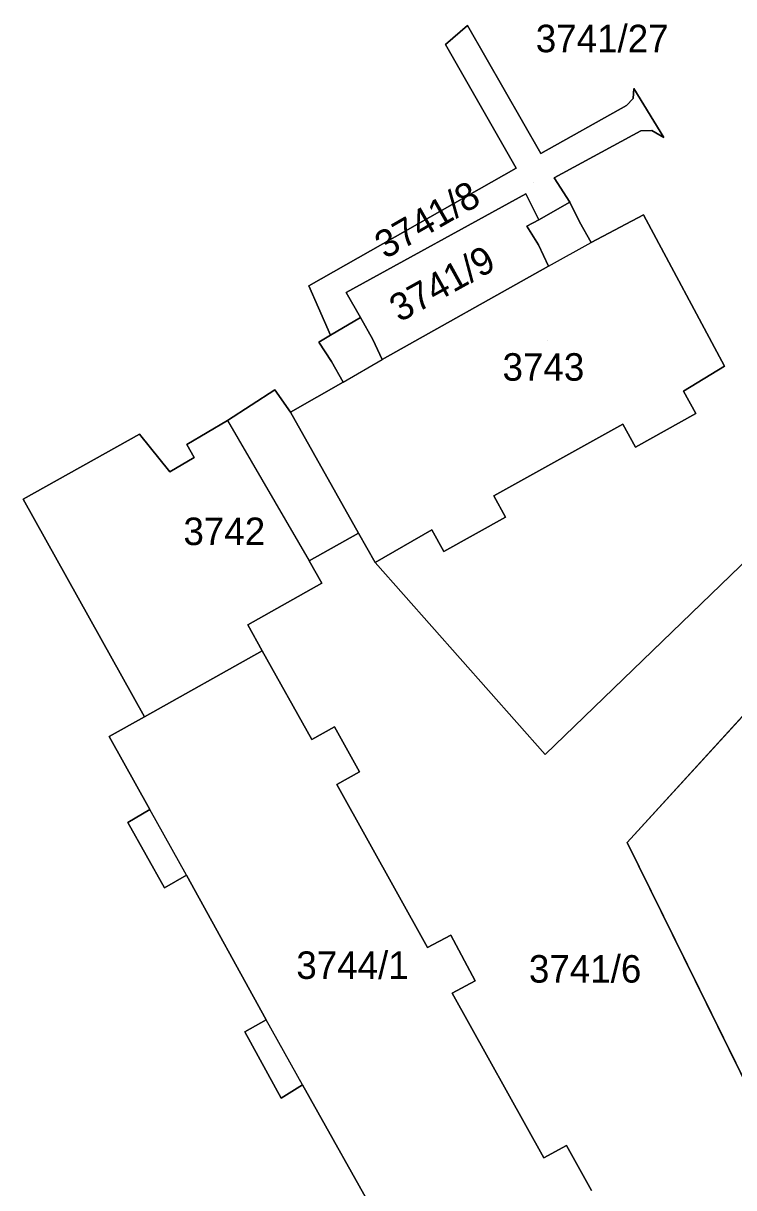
# Model space of a CAD drawing. Extents: x -262715 to -259381, y -1237238 to -1231182.
# Drawn here: x -261761.8 to -261710.1, y -1235149.3 to -1235064.6 of the extents above; entities that cross this region are included whole.
import ezdxf

# ---------------------------------------------------------------- set-up
doc = ezdxf.new("R2010")
doc.units = 0
for name, color, linetype in [('body_kn', 7, 'Continuous'), ('kladpar_druhypozemkov', 7, 'Continuous'), ('kladpar_hranice', 7, 'Continuous'), ('kladpar_parcelnecisla', 7, 'Continuous'), ('kladpar_plochy', 7, 'Continuous'), ('zappar_hrandruhpozemk', 7, 'Continuous')]:
    doc.layers.add(name, color=color, linetype=linetype)

msp = doc.modelspace()

# ---------------------------------------------------------------- linework, layer by layer
at = {"layer": 'body_kn'}
for p, q in [((-261729.49, -1235064.75), (-261729.49, -1235064.75)), ((-261731.09, -1235066.12), (-261731.09, -1235066.12)), ((-261717.39, -1235069.33), (-261717.39, -1235069.33)), ((-261717.44, -1235070.06), (-261717.44, -1235070.06)), ((-261717.93, -1235070.56), (-261717.93, -1235070.56)), ((-261716.89, -1235072.42), (-261716.89, -1235072.42)), ((-261716.08, -1235072.38), (-261716.08, -1235072.38)), ((-261715.21, -1235072.89), (-261715.21, -1235072.89)), ((-261724.15, -1235074.07), (-261724.15, -1235074.07)), ((-261725.96, -1235075.13), (-261725.96, -1235075.13)), ((-261723.18, -1235075.82), (-261723.18, -1235075.82)), ((-261725.24, -1235077), (-261725.24, -1235077)), ((-261722.05, -1235077.6), (-261722.05, -1235077.6)), ((-261724.3, -1235078.88), (-261724.3, -1235078.88)), ((-261716.68, -1235078.53), (-261716.68, -1235078.53)), ((-261716.68, -1235078.53), (-261716.68, -1235078.53)), ((-261725.18, -1235079.35), (-261725.18, -1235079.35)), ((-261721.34, -1235079.02), (-261721.34, -1235079.02)), ((-261720.49, -1235080.53), (-261720.49, -1235080.53)), ((-261724.34, -1235080.7), (-261724.34, -1235080.7)), ((-261723.59, -1235082.25), (-261723.59, -1235082.25)), ((-261723.59, -1235082.25), (-261723.59, -1235082.25)), ((-261741.04, -1235083.69), (-261741.04, -1235083.69)), ((-261738.33, -1235084.18), (-261738.33, -1235084.18)), ((-261740.35, -1235085.29), (-261740.35, -1235085.29)), ((-261737.29, -1235086), (-261737.29, -1235086)), ((-261737.29, -1235086), (-261737.29, -1235086)), ((-261739.48, -1235087.28), (-261739.48, -1235087.28)), ((-261740.33, -1235087.78), (-261740.33, -1235087.78)), ((-261736.39, -1235087.59), (-261736.39, -1235087.59)), ((-261735.72, -1235089.04), (-261735.72, -1235089.04)), ((-261735.72, -1235089.04), (-261735.72, -1235089.04)), ((-261739.4, -1235089.19), (-261739.4, -1235089.19)), ((-261710.78, -1235089.53), (-261710.78, -1235089.53)), ((-261738.55, -1235090.7), (-261738.55, -1235090.7)), ((-261738.55, -1235090.7), (-261738.55, -1235090.7)), ((-261743.51, -1235091.26), (-261743.51, -1235091.26)), ((-261743.51, -1235091.26), (-261743.51, -1235091.26)), ((-261713.77, -1235091.36), (-261713.77, -1235091.36)), ((-261742.39, -1235092.87), (-261742.39, -1235092.87)), ((-261712.88, -1235092.98), (-261712.88, -1235092.98)), ((-261746.96, -1235093.48), (-261746.96, -1235093.48)), ((-261746.96, -1235093.48), (-261746.96, -1235093.48)), ((-261718.2, -1235093.76), (-261718.2, -1235093.76)), ((-261753.36, -1235094.49), (-261753.36, -1235094.49)), ((-261749.92, -1235095.23), (-261749.92, -1235095.23)), ((-261717.28, -1235095.42), (-261717.28, -1235095.42)), ((-261749.38, -1235096.19), (-261749.38, -1235096.19)), ((-261751.17, -1235097.23), (-261751.17, -1235097.23)), ((-261761.83, -1235099.21), (-261761.83, -1235099.21)), ((-261727.59, -1235098.96), (-261727.59, -1235098.96)), ((-261726.72, -1235100.53), (-261726.72, -1235100.53)), ((-261737.43, -1235101.69), (-261737.43, -1235101.69)), ((-261732.09, -1235101.45), (-261732.09, -1235101.45)), ((-261731.21, -1235103.02), (-261731.21, -1235103.02)), ((-261741.02, -1235103.71), (-261741.02, -1235103.71)), ((-261736.22, -1235103.83), (-261736.22, -1235103.83)), ((-261740.11, -1235105.33), (-261740.11, -1235105.33)), ((-261745.49, -1235108.35), (-261745.49, -1235108.35)), ((-261744.44, -1235110.24), (-261744.44, -1235110.24)), ((-261744.44, -1235110.24), (-261744.44, -1235110.24)), ((-261753, -1235115.04), (-261753, -1235115.04)), ((-261739.18, -1235115.78), (-261739.18, -1235115.78)), ((-261755.57, -1235116.48), (-261755.57, -1235116.48)), ((-261740.83, -1235116.7), (-261740.83, -1235116.7)), ((-261723.84, -1235117.8), (-261723.84, -1235117.8)), ((-261737.37, -1235119.06), (-261737.37, -1235119.06)), ((-261739.01, -1235119.98), (-261739.01, -1235119.98)), ((-261752.62, -1235121.8), (-261752.62, -1235121.8)), ((-261754.21, -1235122.73), (-261754.21, -1235122.73)), ((-261717.88, -1235124.2), (-261717.88, -1235124.2)), ((-261749.94, -1235126.58), (-261749.94, -1235126.58)), ((-261749.94, -1235126.58), (-261749.94, -1235126.58)), ((-261751.55, -1235127.5), (-261751.55, -1235127.5)), ((-261730.71, -1235130.93), (-261730.71, -1235130.93)), ((-261732.4, -1235131.83), (-261732.4, -1235131.83)), ((-261728.93, -1235134.27), (-261728.93, -1235134.27)), ((-261730.62, -1235135.16), (-261730.62, -1235135.16)), ((-261744.16, -1235137.11), (-261744.16, -1235137.11)), ((-261745.71, -1235137.96), (-261745.71, -1235137.96)), ((-261741.51, -1235141.83), (-261741.51, -1235141.83)), ((-261741.51, -1235141.83), (-261741.51, -1235141.83)), ((-261743.05, -1235142.79), (-261743.05, -1235142.79)), ((-261722.3, -1235146.24), (-261722.3, -1235146.24)), ((-261723.95, -1235147.15), (-261723.95, -1235147.15))]:
    msp.add_line(p, q, dxfattribs=at)
at = {"layer": 'kladpar_druhypozemkov'}
for p, q in [((-261724.68, -1235076.14), (-261724.68, -1235076.14)), ((-261730.77, -1235082.57), (-261730.77, -1235082.57)), ((-261723.7, -1235087.68), (-261723.7, -1235087.68)), ((-261747.62, -1235100.45), (-261747.62, -1235100.45)), ((-261738.16, -1235132.32), (-261738.16, -1235132.32)), ((-261720.94, -1235132.46), (-261720.94, -1235132.46))]:
    msp.add_line(p, q, dxfattribs=at)
at = {"layer": 'kladpar_hranice'}
for points in [[(-261706.82, -1235101.35), (-261723.84, -1235117.8), (-261736.22, -1235103.83), (-261732.09, -1235101.45), (-261731.21, -1235103.02), (-261726.72, -1235100.53), (-261727.59, -1235098.96), (-261718.2, -1235093.76), (-261717.28, -1235095.42), (-261712.88, -1235092.98), (-261713.77, -1235091.36), (-261710.78, -1235089.53), (-261716.68, -1235078.53), (-261720.49, -1235080.53), (-261721.34, -1235079.02), (-261722.05, -1235077.6), (-261723.18, -1235075.82), (-261716.89, -1235072.42), (-261716.08, -1235072.38), (-261715.21, -1235072.89), (-261717.39, -1235069.33), (-261717.44, -1235070.06), (-261717.93, -1235070.56), (-261724.15, -1235074.07), (-261729.49, -1235064.75), (-261731.09, -1235066.12), (-261725.96, -1235075.13), (-261741.04, -1235083.69), (-261740.35, -1235085.29), (-261739.48, -1235087.28), (-261740.33, -1235087.78), (-261739.4, -1235089.19), (-261738.55, -1235090.7), (-261742.39, -1235092.87), (-261743.51, -1235091.26), (-261746.96, -1235093.48), (-261749.92, -1235095.23), (-261749.38, -1235096.19), (-261751.17, -1235097.23), (-261753.36, -1235094.49), (-261761.83, -1235099.21), (-261753, -1235115.04), (-261755.57, -1235116.48), (-261752.62, -1235121.8), (-261754.21, -1235122.73), (-261751.55, -1235127.5), (-261749.94, -1235126.58), (-261744.16, -1235137.11), (-261745.71, -1235137.96), (-261743.05, -1235142.79), (-261741.51, -1235141.83), (-261735.7, -1235152.16)], [(-261737.29, -1235086), (-261739.48, -1235087.28), (-261740.35, -1235085.29), (-261741.04, -1235083.69), (-261725.96, -1235075.13), (-261731.09, -1235066.12), (-261729.49, -1235064.75), (-261724.15, -1235074.07), (-261717.93, -1235070.56), (-261717.44, -1235070.06), (-261717.39, -1235069.33), (-261715.21, -1235072.89), (-261716.08, -1235072.38), (-261716.89, -1235072.42), (-261723.18, -1235075.82), (-261722.05, -1235077.6), (-261724.3, -1235078.88), (-261725.24, -1235077), (-261738.33, -1235084.18), (-261737.29, -1235086)], [(-261735.72, -1235089.04), (-261736.39, -1235087.59), (-261737.29, -1235086), (-261738.33, -1235084.18), (-261725.24, -1235077), (-261724.3, -1235078.88), (-261725.18, -1235079.35), (-261724.34, -1235080.7), (-261723.59, -1235082.25), (-261735.72, -1235089.04)], [(-261716.68, -1235078.53), (-261710.78, -1235089.53), (-261713.77, -1235091.36), (-261712.88, -1235092.98), (-261717.28, -1235095.42), (-261718.2, -1235093.76), (-261727.59, -1235098.96), (-261726.72, -1235100.53), (-261731.21, -1235103.02), (-261732.09, -1235101.45), (-261736.22, -1235103.83), (-261737.43, -1235101.69), (-261742.39, -1235092.87), (-261738.55, -1235090.7), (-261739.4, -1235089.19), (-261740.33, -1235087.78), (-261739.48, -1235087.28), (-261737.29, -1235086), (-261736.39, -1235087.59), (-261735.72, -1235089.04), (-261723.59, -1235082.25), (-261724.34, -1235080.7), (-261725.18, -1235079.35), (-261724.3, -1235078.88), (-261722.05, -1235077.6), (-261721.34, -1235079.02), (-261720.49, -1235080.53), (-261716.68, -1235078.53)], [(-261743.51, -1235091.26), (-261742.39, -1235092.87), (-261737.43, -1235101.69), (-261741.02, -1235103.71), (-261740.11, -1235105.33), (-261745.49, -1235108.35), (-261744.44, -1235110.24), (-261753, -1235115.04), (-261761.83, -1235099.21), (-261753.36, -1235094.49), (-261751.17, -1235097.23), (-261749.38, -1235096.19), (-261749.92, -1235095.23), (-261746.96, -1235093.48), (-261743.51, -1235091.26)], [(-261720.48, -1235149.52), (-261722.3, -1235146.24), (-261723.95, -1235147.15), (-261730.62, -1235135.16), (-261728.93, -1235134.27), (-261730.71, -1235130.93), (-261732.4, -1235131.83), (-261739.01, -1235119.98), (-261737.37, -1235119.06), (-261739.18, -1235115.78), (-261740.83, -1235116.7), (-261744.44, -1235110.24), (-261745.49, -1235108.35), (-261740.11, -1235105.33), (-261741.02, -1235103.71), (-261737.43, -1235101.69), (-261736.22, -1235103.83), (-261723.84, -1235117.8), (-261706.82, -1235101.35)], [(-261652.73, -1235256.35), (-261653.37, -1235255.06), (-261657.73, -1235246.22), (-261717.88, -1235124.2), (-261699.78, -1235104.38), (-261697.08, -1235103.75), (-261692.89, -1235103.79), (-261689.26, -1235105.94), (-261685.9, -1235111.94), (-261680.36, -1235143.86), (-261671.58, -1235177.72), (-261652.95, -1235217.71), (-261636.93, -1235247.14), (-261642.44, -1235251.08), (-261646.89, -1235254.04), (-261652.73, -1235256.35)], [(-261685.9, -1235111.94), (-261689.26, -1235105.94), (-261692.89, -1235103.79), (-261697.08, -1235103.75), (-261699.78, -1235104.38), (-261717.88, -1235124.2), (-261657.73, -1235246.22)], [(-261735.7, -1235152.16), (-261741.51, -1235141.83), (-261743.05, -1235142.79), (-261745.71, -1235137.96), (-261744.16, -1235137.11), (-261749.94, -1235126.58), (-261751.55, -1235127.5), (-261754.21, -1235122.73), (-261752.62, -1235121.8), (-261755.57, -1235116.48), (-261753, -1235115.04), (-261744.44, -1235110.24)], [(-261744.44, -1235110.24), (-261740.83, -1235116.7), (-261739.18, -1235115.78), (-261737.37, -1235119.06), (-261739.01, -1235119.98), (-261732.4, -1235131.83), (-261730.71, -1235130.93), (-261728.93, -1235134.27), (-261730.62, -1235135.16), (-261723.95, -1235147.15), (-261722.3, -1235146.24), (-261720.48, -1235149.52)]]:
    msp.add_lwpolyline(points, dxfattribs=at)
at = {"layer": 'kladpar_plochy'}
for p, q in [((-261729.49, -1235064.75), (-261731.09, -1235066.12)), ((-261724.15, -1235074.07), (-261729.49, -1235064.75)), ((-261731.09, -1235066.12), (-261725.96, -1235075.13)), ((-261717.39, -1235069.33), (-261717.44, -1235070.06)), ((-261715.21, -1235072.89), (-261717.39, -1235069.33)), ((-261717.44, -1235070.06), (-261717.93, -1235070.56)), ((-261717.93, -1235070.56), (-261724.15, -1235074.07)), ((-261723.18, -1235075.82), (-261716.89, -1235072.42)), ((-261716.89, -1235072.42), (-261716.08, -1235072.38)), ((-261716.08, -1235072.38), (-261715.21, -1235072.89)), ((-261725.96, -1235075.13), (-261741.04, -1235083.69)), ((-261722.05, -1235077.6), (-261723.18, -1235075.82)), ((-261721.34, -1235079.02), (-261722.05, -1235077.6)), ((-261716.68, -1235078.53), (-261720.49, -1235080.53)), ((-261710.78, -1235089.53), (-261716.68, -1235078.53)), ((-261720.49, -1235080.53), (-261721.34, -1235079.02)), ((-261741.04, -1235083.69), (-261740.35, -1235085.29)), ((-261740.35, -1235085.29), (-261739.48, -1235087.28)), ((-261739.48, -1235087.28), (-261740.33, -1235087.78)), ((-261740.33, -1235087.78), (-261739.4, -1235089.19)), ((-261739.4, -1235089.19), (-261738.55, -1235090.7)), ((-261713.77, -1235091.36), (-261710.78, -1235089.53)), ((-261738.55, -1235090.7), (-261742.39, -1235092.87)), ((-261743.51, -1235091.26), (-261746.96, -1235093.48)), ((-261742.39, -1235092.87), (-261743.51, -1235091.26)), ((-261712.88, -1235092.98), (-261713.77, -1235091.36)), ((-261717.28, -1235095.42), (-261712.88, -1235092.98)), ((-261746.96, -1235093.48), (-261749.92, -1235095.23)), ((-261727.59, -1235098.96), (-261718.2, -1235093.76)), ((-261718.2, -1235093.76), (-261717.28, -1235095.42)), ((-261753.36, -1235094.49), (-261761.83, -1235099.21)), ((-261751.17, -1235097.23), (-261753.36, -1235094.49)), ((-261749.92, -1235095.23), (-261749.38, -1235096.19)), ((-261749.38, -1235096.19), (-261751.17, -1235097.23)), ((-261761.83, -1235099.21), (-261753, -1235115.04)), ((-261726.72, -1235100.53), (-261727.59, -1235098.96)), ((-261731.21, -1235103.02), (-261726.72, -1235100.53)), ((-261741.02, -1235103.71), (-261737.43, -1235101.69)), ((-261737.43, -1235101.69), (-261736.22, -1235103.83)), ((-261736.22, -1235103.83), (-261732.09, -1235101.45)), ((-261732.09, -1235101.45), (-261731.21, -1235103.02)), ((-261706.82, -1235101.35), (-261723.84, -1235117.8)), ((-261723.84, -1235117.8), (-261706.82, -1235101.35)), ((-261740.11, -1235105.33), (-261741.02, -1235103.71)), ((-261723.84, -1235117.8), (-261736.22, -1235103.83)), ((-261736.22, -1235103.83), (-261723.84, -1235117.8)), ((-261717.88, -1235124.2), (-261699.78, -1235104.38)), ((-261699.78, -1235104.38), (-261717.88, -1235124.2)), ((-261745.49, -1235108.35), (-261740.11, -1235105.33)), ((-261744.44, -1235110.24), (-261745.49, -1235108.35)), ((-261740.83, -1235116.7), (-261744.44, -1235110.24)), ((-261753, -1235115.04), (-261755.57, -1235116.48)), ((-261739.18, -1235115.78), (-261740.83, -1235116.7)), ((-261737.37, -1235119.06), (-261739.18, -1235115.78)), ((-261755.57, -1235116.48), (-261752.62, -1235121.8)), ((-261739.01, -1235119.98), (-261737.37, -1235119.06)), ((-261732.4, -1235131.83), (-261739.01, -1235119.98)), ((-261752.62, -1235121.8), (-261754.21, -1235122.73)), ((-261754.21, -1235122.73), (-261751.55, -1235127.5)), ((-261657.73, -1235246.22), (-261717.88, -1235124.2)), ((-261717.88, -1235124.2), (-261657.73, -1235246.22)), ((-261751.55, -1235127.5), (-261749.94, -1235126.58)), ((-261749.94, -1235126.58), (-261744.16, -1235137.11)), ((-261730.71, -1235130.93), (-261732.4, -1235131.83)), ((-261728.93, -1235134.27), (-261730.71, -1235130.93)), ((-261730.62, -1235135.16), (-261728.93, -1235134.27)), ((-261723.95, -1235147.15), (-261730.62, -1235135.16)), ((-261744.16, -1235137.11), (-261745.71, -1235137.96)), ((-261745.71, -1235137.96), (-261743.05, -1235142.79)), ((-261743.05, -1235142.79), (-261741.51, -1235141.83)), ((-261741.51, -1235141.83), (-261735.7, -1235152.16)), ((-261722.3, -1235146.24), (-261723.95, -1235147.15)), ((-261720.48, -1235149.52), (-261722.3, -1235146.24))]:
    msp.add_line(p, q, dxfattribs=at)
for points in [[(-261737.29, -1235086), (-261739.48, -1235087.28), (-261740.35, -1235085.29), (-261741.04, -1235083.69), (-261725.96, -1235075.13), (-261731.09, -1235066.12), (-261729.49, -1235064.75), (-261724.15, -1235074.07), (-261717.93, -1235070.56), (-261717.44, -1235070.06), (-261717.39, -1235069.33), (-261715.21, -1235072.89), (-261716.08, -1235072.38), (-261716.89, -1235072.42), (-261723.18, -1235075.82), (-261722.05, -1235077.6), (-261724.3, -1235078.88), (-261725.24, -1235077), (-261738.33, -1235084.18)], [(-261735.72, -1235089.04), (-261736.39, -1235087.59), (-261737.29, -1235086), (-261738.33, -1235084.18), (-261725.24, -1235077), (-261724.3, -1235078.88), (-261725.18, -1235079.35), (-261724.34, -1235080.7), (-261723.59, -1235082.25)], [(-261716.68, -1235078.53), (-261710.78, -1235089.53), (-261713.77, -1235091.36), (-261712.88, -1235092.98), (-261717.28, -1235095.42), (-261718.2, -1235093.76), (-261727.59, -1235098.96), (-261726.72, -1235100.53), (-261731.21, -1235103.02), (-261732.09, -1235101.45), (-261736.22, -1235103.83), (-261737.43, -1235101.69), (-261742.39, -1235092.87), (-261738.55, -1235090.7), (-261739.4, -1235089.19), (-261740.33, -1235087.78), (-261739.48, -1235087.28), (-261737.29, -1235086), (-261736.39, -1235087.59), (-261735.72, -1235089.04), (-261723.59, -1235082.25), (-261724.34, -1235080.7), (-261725.18, -1235079.35), (-261724.3, -1235078.88), (-261722.05, -1235077.6), (-261721.34, -1235079.02), (-261720.49, -1235080.53)], [(-261743.51, -1235091.26), (-261742.39, -1235092.87), (-261737.43, -1235101.69), (-261741.02, -1235103.71), (-261740.11, -1235105.33), (-261745.49, -1235108.35), (-261744.44, -1235110.24), (-261753, -1235115.04), (-261761.83, -1235099.21), (-261753.36, -1235094.49), (-261751.17, -1235097.23), (-261749.38, -1235096.19), (-261749.92, -1235095.23), (-261746.96, -1235093.48)]]:
    msp.add_lwpolyline(points, close=True, dxfattribs=at)
msp.add_lwpolyline([(-261735.7, -1235152.16), (-261741.51, -1235141.83), (-261743.05, -1235142.79), (-261745.71, -1235137.96), (-261744.16, -1235137.11), (-261749.94, -1235126.58), (-261751.55, -1235127.5), (-261754.21, -1235122.73), (-261752.62, -1235121.8), (-261755.57, -1235116.48), (-261753, -1235115.04), (-261744.44, -1235110.24), (-261740.83, -1235116.7), (-261739.18, -1235115.78), (-261737.37, -1235119.06), (-261739.01, -1235119.98), (-261732.4, -1235131.83), (-261730.71, -1235130.93), (-261728.93, -1235134.27), (-261730.62, -1235135.16), (-261723.95, -1235147.15), (-261722.3, -1235146.24), (-261720.48, -1235149.52)], dxfattribs=at)
at = {"layer": 'zappar_hrandruhpozemk'}
for p, q in [((-261723.59, -1235082.25), (-261720.49, -1235080.53)), ((-261738.55, -1235090.7), (-261735.72, -1235089.04)), ((-261746.96, -1235093.48), (-261741.02, -1235103.71)), ((-261749.94, -1235126.58), (-261752.62, -1235121.8)), ((-261741.51, -1235141.83), (-261744.16, -1235137.11))]:
    msp.add_line(p, q, dxfattribs=at)

# ---------------------------------------------------------------- texts
at = {"layer": 'kladpar_parcelnecisla'}
for s, p in [('3741/27', (-261724.526, -1235066.69)), ('3743', (-261726.947, -1235090.59)), ('3742', (-261750.172, -1235102.55)), ('3744/1', (-261741.956, -1235134.12)), ('3741/6', (-261725.026, -1235134.39))]:
    msp.add_text(s, height=2, dxfattribs=at).set_placement(p)
for s, rotation, p in [('3741/8', 30, (-261735.484, -1235081.776)), ('3741/9', 29, (-261734.447, -1235086.374))]:
    msp.add_text(s, height=2, rotation=rotation, dxfattribs=at).set_placement(p)

doc.saveas('drawing.dxf')
